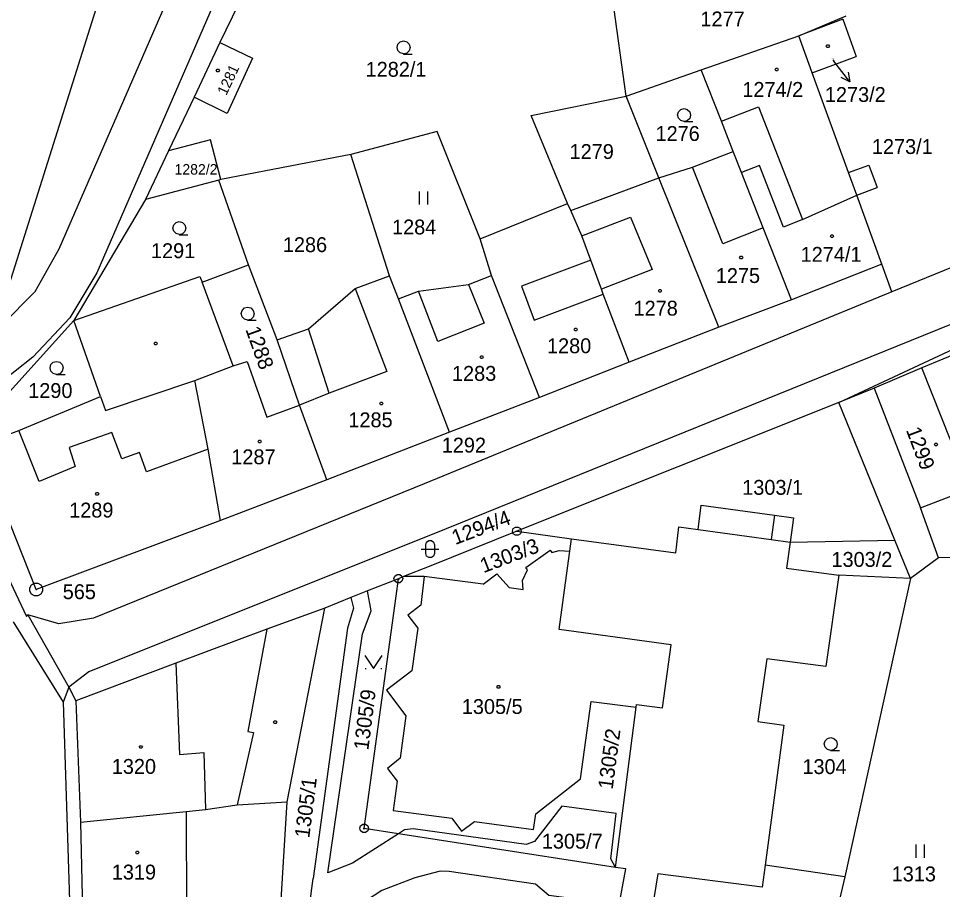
# Model space of a CAD drawing. Extents: x -609861 to -605046, y -1120287 to -1116307.
# Drawn here: x -607078 to -606972.4, y -1119008.8 to -1118909.2 of the extents above; entities that cross this region are included whole.
import ezdxf

# ---------------------------------------------------------------- set-up
doc = ezdxf.new("R2010")
doc.units = 0
for name, color, linetype in [('Vrstva 1', 7, 'Continuous'), ('Vrstva 2', 7, 'Continuous'), ('Vrstva 3', 7, 'Continuous'), ('Vrstva 4', 7, 'Continuous'), ('Vrstva 5', 7, 'Continuous'), ('Vrstva 7', 7, 'Continuous'), ('Vrstva 8', 7, 'Continuous')]:
    doc.layers.add(name, color=color, linetype=linetype)

msp = doc.modelspace()

# ---------------------------------------------------------------- linework, layer by layer
at = {"layer": 'Vrstva 1'}
for p, q in [((-607055.17, -1118863.8), (-607080.44, -1118943.85)), ((-607008.55, -1118918.08), (-607010.37, -1118904.89)), ((-607052.91, -1118907.67), (-607055.01, -1118911.98)), ((-606988.83, -1118911.2), (-606983.41, -1118908.9)), ((-606983.78, -1118909.29), (-606988.83, -1118911.2)), ((-606983.78, -1118909.29), (-606982.29, -1118913.58)), ((-606999.97, -1118915.09), (-606988.83, -1118911.2)), ((-606987.29, -1118915.43), (-606988.83, -1118911.2)), ((-607055.01, -1118911.98), (-607057.95, -1118918.2)), ((-607055.01, -1118911.98), (-607051.28, -1118913.76)), ((-607051.28, -1118913.76), (-607054.16, -1118920.08)), ((-606987.29, -1118915.43), (-606982.29, -1118913.58)), ((-607008.55, -1118918.08), (-606999.97, -1118915.09)), ((-606997.68, -1118920.96), (-606999.97, -1118915.09)), ((-606983.15, -1118926.83), (-606987.29, -1118915.43)), ((-607057.95, -1118918.2), (-607060.86, -1118924.36)), ((-607054.16, -1118920.08), (-607057.95, -1118918.2)), ((-607019.43, -1118920.32), (-607008.55, -1118918.08)), ((-607004.81, -1118927.43), (-607008.55, -1118918.08)), ((-606997.68, -1118920.96), (-606993.44, -1118919.3)), ((-606993.44, -1118919.3), (-606988.39, -1118932.2)), ((-607015.26, -1118930.36), (-607019.43, -1118920.32)), ((-606996.33, -1118924.41), (-606997.68, -1118920.96)), ((-607030.15, -1118922.15), (-607040.02, -1118924.77)), ((-607025.25, -1118934.43), (-607030.15, -1118922.15)), ((-607056.08, -1118923.09), (-607060.86, -1118924.36)), ((-607054.88, -1118927.64), (-607056.08, -1118923.09)), ((-607060.86, -1118924.36), (-607063.48, -1118929.92)), ((-607040.02, -1118924.77), (-607054.88, -1118927.64)), ((-607035.62, -1118938.63), (-607040.02, -1118924.77)), ((-607000.96, -1118926.22), (-606996.33, -1118924.41)), ((-606995.38, -1118926.83), (-606996.33, -1118924.41)), ((-606983.15, -1118926.83), (-606980.81, -1118925.97)), ((-606980.81, -1118925.97), (-606979.86, -1118928.56)), ((-607004.81, -1118927.43), (-607000.96, -1118926.22)), ((-606992.9, -1118933.16), (-606995.38, -1118926.83)), ((-607055.12, -1118927.7), (-607063.48, -1118929.92)), ((-607054.88, -1118927.64), (-607055.12, -1118927.7)), ((-607051.74, -1118937.38), (-607055.12, -1118927.7)), ((-607014.9, -1118931.18), (-607004.81, -1118927.43)), ((-606997.98, -1118944.51), (-607004.81, -1118927.43)), ((-606982.21, -1118929.42), (-606979.86, -1118928.56)), ((-607063.48, -1118929.92), (-607071.7, -1118943.74)), ((-607025.25, -1118934.43), (-607015.26, -1118930.36)), ((-607014.9, -1118931.18), (-607015.26, -1118930.36)), ((-606988.39, -1118932.2), (-606982.21, -1118929.42)), ((-606979.34, -1118937.31), (-606982.21, -1118929.42)), ((-607013.64, -1118934.05), (-607014.9, -1118931.18)), ((-606989.68, -1118941.38), (-606992.9, -1118933.16)), ((-607023.96, -1118938.6), (-607025.25, -1118934.43)), ((-607012.61, -1118936.85), (-607013.64, -1118934.05)), ((-606984.26, -1118953.13), (-606943.08, -1118933.89)), ((-607057.03, -1118939.37), (-607051.74, -1118937.38)), ((-607048.46, -1118945.96), (-607051.74, -1118937.38)), ((-607011.39, -1118940.18), (-607012.61, -1118936.85)), ((-606979.34, -1118937.31), (-606989.68, -1118941.38)), ((-606978.19, -1118940.48), (-606979.34, -1118937.31)), ((-606971.19, -1118937.61), (-606978.19, -1118940.48)), ((-607071.7, -1118943.74), (-607057.27, -1118938.73)), ((-607057.27, -1118938.73), (-607057.03, -1118939.37)), ((-607039.54, -1118940.08), (-607035.62, -1118938.63)), ((-607034.56, -1118941.26), (-607035.62, -1118938.63)), ((-606957.29, -1118938.45), (-607029.15, -1118967.57)), ((-607026.57, -1118939.65), (-607023.96, -1118938.6)), ((-607018.48, -1118952.56), (-607023.96, -1118938.6)), ((-607053.49, -1118948.93), (-607057.03, -1118939.37)), ((-607032.28, -1118940.39), (-607026.57, -1118939.65)), ((-607044.88, -1118944.71), (-607039.54, -1118940.08)), ((-607034.56, -1118941.26), (-607032.28, -1118940.39)), ((-606978.19, -1118940.48), (-607031.65, -1118962.44)), ((-607011.18, -1118940.72), (-607011.39, -1118940.18)), ((-607008.2, -1118948.53), (-607011.18, -1118940.72)), ((-607028.76, -1118956.53), (-607034.56, -1118941.26)), ((-606989.68, -1118941.38), (-606997.98, -1118944.51)), ((-607071.7, -1118943.74), (-607083.08, -1118956.4)), ((-607068.65, -1118952.43), (-607071.7, -1118943.74)), ((-607048.46, -1118945.96), (-607044.88, -1118944.71)), ((-606997.98, -1118944.51), (-607008.2, -1118948.53)), ((-606963.34, -1118944.45), (-606974.78, -1118949.18)), ((-607045.89, -1118953.43), (-607048.46, -1118945.96)), ((-607057.84, -1118950.6), (-607053.49, -1118948.93)), ((-607053.49, -1118948.93), (-607051.89, -1118948.45)), ((-607051.89, -1118948.45), (-607049.63, -1118954.79)), ((-607008.2, -1118948.53), (-607018.48, -1118952.56)), ((-606974.78, -1118949.18), (-606980.23, -1118951.48)), ((-606971.44, -1118957.52), (-606974.78, -1118949.18)), ((-607056.32, -1118958.45), (-607057.84, -1118950.6)), ((-606980.23, -1118951.48), (-606984.26, -1118953.13)), ((-607077.97, -1118956.32), (-607068.65, -1118952.43)), ((-607018.48, -1118952.56), (-607028.76, -1118956.53)), ((-607049.63, -1118954.79), (-607045.89, -1118953.43)), ((-607042.78, -1118961.96), (-607045.89, -1118953.43)), ((-606984.26, -1118953.13), (-607021.05, -1118967.85)), ((-606977.86, -1118968.88), (-606984.26, -1118953.13)), ((-607082.54, -1118958.04), (-607077.97, -1118956.32)), ((-607028.76, -1118956.53), (-607042.78, -1118961.96)), ((-607075.98, -1118974.5), (-607082.54, -1118958.04)), ((-607054.94, -1118966.6), (-607056.32, -1118958.45)), ((-607085.68, -1118959.4), (-607077.1, -1118977.58)), ((-607042.78, -1118961.96), (-607054.94, -1118966.6)), ((-607031.65, -1118962.44), (-607069.43, -1118977.79)), ((-606974.94, -1118965.16), (-606969.24, -1118962.96)), ((-607000.35, -1118967.66), (-606999.97, -1118964.88)), ((-606999.97, -1118964.88), (-606991.62, -1118966.01)), ((-606972.88, -1118970.9), (-606974.94, -1118965.16)), ((-606991.62, -1118966.01), (-606989.44, -1118966.31)), ((-607054.94, -1118966.6), (-607075.98, -1118974.5)), ((-606989.44, -1118966.31), (-606989.82, -1118969.08)), ((-607029.15, -1118967.57), (-607069.98, -1118983.94)), ((-607021.05, -1118967.85), (-607031.09, -1118971.87)), ((-607021.05, -1118967.85), (-607014.79, -1118968.7)), ((-607002.9, -1118970.31), (-607002.53, -1118967.36)), ((-607002.53, -1118967.36), (-607000.35, -1118967.66)), ((-607014.99, -1118970.14), (-607014.79, -1118968.7)), ((-607014.79, -1118968.7), (-607002.9, -1118970.31)), ((-606989.82, -1118969.08), (-606990.22, -1118972.06)), ((-606989.82, -1118969.08), (-606977.86, -1118968.88)), ((-606976.08, -1118973.25), (-606977.86, -1118968.88)), ((-607015.36, -1118972.89), (-607014.99, -1118970.14)), ((-606972.88, -1118970.9), (-606976.08, -1118973.25)), ((-606967.44, -1118970.83), (-606972.88, -1118970.9)), ((-607031.09, -1118971.87), (-607033.99, -1118973.03)), ((-606990.22, -1118972.06), (-606984.24, -1118972.87)), ((-607034.59, -1118973.27), (-607038.11, -1118974.68)), ((-607034.86, -1118975.27), (-607034.59, -1118973.27)), ((-607033.99, -1118973.03), (-607034.59, -1118973.27)), ((-607031.63, -1118973.02), (-607033.99, -1118973.03)), ((-607024.89, -1118973.9), (-607031.63, -1118973.02)), ((-607016.21, -1118979.07), (-607015.36, -1118972.89)), ((-606984.24, -1118972.87), (-606985.75, -1118983.31)), ((-606976.08, -1118973.25), (-606984.24, -1118972.87)), ((-606976.08, -1118973.25), (-606983.57, -1119007.35)), ((-607038.11, -1118974.68), (-607040.01, -1118975.44)), ((-607040.01, -1118975.44), (-607042.98, -1118976.63)), ((-607042.98, -1118976.63), (-607049.64, -1118979.03)), ((-607047.31, -1118998.77), (-607042.98, -1118976.63)), ((-607077.1, -1118977.58), (-607076.95, -1118977.41)), ((-607073.39, -1118978.45), (-607076.95, -1118977.41)), ((-607076.95, -1118977.41), (-607072.27, -1118985.67)), ((-607069.43, -1118977.79), (-607073.39, -1118978.45)), ((-607049.64, -1118979.03), (-607060.04, -1118982.95)), ((-607003.4, -1118980.85), (-607016.21, -1118979.07)), ((-607004.4, -1118988.03), (-607003.4, -1118980.85)), ((-607060.04, -1118982.95), (-607071.47, -1118987.22)), ((-606992.49, -1118982.45), (-606993.51, -1118989.62)), ((-606985.75, -1118983.31), (-606992.49, -1118982.45)), ((-607069.98, -1118983.94), (-607072.27, -1118985.67)), ((-607072.27, -1118985.67), (-607071.47, -1118987.22)), ((-607071.47, -1118987.22), (-607070.94, -1119001.1)), ((-607009.77, -1119006.29), (-607007.41, -1118987.98)), ((-607007.41, -1118987.98), (-607007.37, -1118987.65)), ((-607007.37, -1118987.65), (-607004.4, -1118988.03)), ((-606993.51, -1118989.62), (-606990.55, -1118990.02)), ((-606990.55, -1118990.02), (-606992.69, -1119006.04)), ((-607053.03, -1118999.13), (-607047.31, -1118998.77)), ((-607048.14, -1119012.3), (-607047.31, -1118998.77)), ((-607070.94, -1119001.1), (-607058.84, -1118999.88)), ((-607058.84, -1118999.88), (-607056.65, -1118999.66)), ((-607056.65, -1118999.66), (-607053.03, -1118999.13)), ((-607070.94, -1119001.1), (-607070.7, -1119011.67)), ((-607009.77, -1119006.29), (-607034.58, -1119002.43)), ((-607008.58, -1119006.44), (-607009.77, -1119006.29)), ((-606992.69, -1119006.04), (-606993.03, -1119008.55)), ((-606983.57, -1119007.35), (-606992.69, -1119006.04)), ((-607009.35, -1119010.57), (-607008.58, -1119006.44)), ((-607004.95, -1119007.02), (-607005.92, -1119012.97)), ((-606993.03, -1119008.55), (-607004.95, -1119007.02)), ((-606983.57, -1119007.35), (-606990.53, -1119037.12))]:
    msp.add_line(p, q, dxfattribs=at)
for points in [[(-607024.89, -1118973.9), (-607023.34, -1118972.72), (-607021.92, -1118974.29), (-607020.33, -1118974.5), (-607020.39, -1118973.48), (-607019.82, -1118972.26), (-607020.02, -1118971.98), (-607017.26, -1118970), (-607017.06, -1118970.28), (-607016.2, -1118970.05), (-607014.99, -1118970.14)], [(-607031.63, -1118973.02), (-607032.03, -1118976.3), (-607033.5, -1118977.45), (-607032.38, -1118978.92)], [(-607034.58, -1119002.43), (-607039.84, -1119005.79), (-607042.67, -1119006.92), (-607038.71, -1118979.58), (-607037.72, -1118976.94), (-607038.11, -1118974.68)], [(-607040.01, -1118975.44), (-607039.74, -1118976.63), (-607040.39, -1118978.92), (-607044.34, -1119007.56)], [(-607034.58, -1119002.43), (-607038.5, -1119001.82), (-607034.86, -1118975.27)], [(-607032.38, -1118978.92), (-607033.04, -1118983.79), (-607035.96, -1118986.01), (-607033.73, -1118988.95), (-607034.38, -1118993.81), (-607035.85, -1118994.97), (-607034.73, -1118996.44), (-607035.17, -1118999.76), (-607028.5, -1119000.67), (-607027.37, -1119002.15), (-607025.88, -1119001.03), (-607019.16, -1119001.95), (-607018.88, -1119000.15), (-607013.77, -1118996.15), (-607012.56, -1118987.31), (-607007.41, -1118987.98)], [(-607009.77, -1119006.29), (-607010.31, -1119005.29), (-607009.72, -1119000.12), (-607015.92, -1118999.29), (-607019.05, -1119003.31), (-607019.98, -1119003.68), (-607032.91, -1119001.86), (-607033.89, -1119001.99), (-607034.58, -1119002.43)], [(-607009.35, -1119010.57), (-607017.38, -1119009.5), (-607018.91, -1119008.19), (-607028.79, -1119006.75), (-607029.81, -1119006.72), (-607032.71, -1119007.49), (-607036.47, -1119008.91), (-607038.35, -1119010.15), (-607040.57, -1119013.26)], [(-607053.69, -1119062.42), (-607052.53, -1119060.9), (-607051.78, -1119059.17), (-607051.23, -1119057.18), (-607050.67, -1119055.27), (-607050, -1119050.4), (-607044.34, -1119007.56)]]:
    msp.add_lwpolyline(points, dxfattribs=at)
at = {"layer": 'Vrstva 3'}
for p, q in [((-607032.21, -1118928.99), (-607032.21, -1118930.49)), ((-607031.21, -1118930.49), (-607031.21, -1118928.99)), ((-607038.38, -1118983.55), (-607038.28, -1118983.55)), ((-607036.58, -1118983.55), (-607036.48, -1118983.55)), ((-606975.47, -1119003.68), (-606975.47, -1119005.18)), ((-606974.47, -1119005.18), (-606974.47, -1119003.68))]:
    msp.add_line(p, q, dxfattribs=at)
for points in [[(-607033.99, -1118913.26), (-607034.37, -1118913.16), (-607034.64, -1118912.89), (-607034.74, -1118912.52), (-607034.64, -1118912.15), (-607034.37, -1118911.88), (-607034, -1118911.78), (-607033.63, -1118911.88), (-607033.36, -1118912.15), (-607033.26, -1118912.53), (-607033.36, -1118912.91), (-607033.63, -1118913.18), (-607034.01, -1118913.28), (-607033.01, -1118913.28)], [(-607001.93, -1118920.99), (-607002.31, -1118920.89), (-607002.58, -1118920.62), (-607002.68, -1118920.25), (-607002.58, -1118919.88), (-607002.31, -1118919.61), (-607001.94, -1118919.51), (-607001.57, -1118919.61), (-607001.3, -1118919.88), (-607001.2, -1118920.26), (-607001.3, -1118920.64), (-607001.57, -1118920.91), (-607001.95, -1118921.01), (-607000.95, -1118921.01)], [(-607059.62, -1118933.92), (-607060, -1118933.82), (-607060.27, -1118933.55), (-607060.37, -1118933.18), (-607060.27, -1118932.81), (-607060, -1118932.54), (-607059.63, -1118932.44), (-607059.26, -1118932.54), (-607058.99, -1118932.81), (-607058.89, -1118933.19), (-607058.99, -1118933.57), (-607059.26, -1118933.84), (-607059.64, -1118933.94), (-607058.64, -1118933.94)], [(-607051.81, -1118943.7), (-607052.19, -1118943.6), (-607052.46, -1118943.33), (-607052.56, -1118942.96), (-607052.46, -1118942.59), (-607052.19, -1118942.32), (-607051.82, -1118942.22), (-607051.45, -1118942.32), (-607051.18, -1118942.59), (-607051.08, -1118942.97), (-607051.18, -1118943.35), (-607051.45, -1118943.62), (-607051.83, -1118943.72), (-607050.83, -1118943.72)], [(-607073.65, -1118949.91), (-607074.03, -1118949.81), (-607074.3, -1118949.54), (-607074.4, -1118949.17), (-607074.3, -1118948.8), (-607074.03, -1118948.53), (-607073.66, -1118948.43), (-607073.29, -1118948.53), (-607073.02, -1118948.8), (-607072.92, -1118949.18), (-607073.02, -1118949.56), (-607073.29, -1118949.83), (-607073.67, -1118949.93), (-607072.67, -1118949.93)], [(-607031.97, -1118969.89), (-607030.7, -1118969.89), (-607029.97, -1118969.89)], [(-607038.43, -1118982.05), (-607037.43, -1118983.55), (-607036.43, -1118982.05)], [(-606985.17, -1118992.91), (-606985.55, -1118992.81), (-606985.82, -1118992.54), (-606985.92, -1118992.17), (-606985.82, -1118991.8), (-606985.55, -1118991.53), (-606985.18, -1118991.43), (-606984.81, -1118991.53), (-606984.54, -1118991.8), (-606984.44, -1118992.18), (-606984.54, -1118992.56), (-606984.81, -1118992.83), (-606985.19, -1118992.93), (-606984.19, -1118992.93)]]:
    msp.add_lwpolyline(points, dxfattribs=at)
msp.add_lwpolyline([(-607031.47, -1118969.39), (-607031.37, -1118969.1), (-607031.12, -1118968.92), (-607030.81, -1118968.92), (-607030.56, -1118969.1), (-607030.46, -1118969.39), (-607030.46, -1118970.39), (-607030.56, -1118970.68), (-607030.81, -1118970.86), (-607031.12, -1118970.86), (-607031.37, -1118970.68), (-607031.47, -1118970.39)], close=True, dxfattribs=at)
at = {"layer": 'Vrstva 4'}
for p, q in [((-607073.35, -1118935.57), (-607042.09, -1118863.62)), ((-607037.47, -1118865.59), (-607069.07, -1118938.29)), ((-606993.33, -1118926.02), (-606995.38, -1118926.83)), ((-606990.58, -1118933.06), (-606993.33, -1118926.02)), ((-606997.53, -1118934.97), (-607000.96, -1118926.22)), ((-606982.21, -1118929.42), (-606983.15, -1118926.83)), ((-607013.64, -1118934.05), (-607008.08, -1118931.93)), ((-607008.08, -1118931.93), (-607005.59, -1118937.92)), ((-606988.39, -1118932.2), (-606990.58, -1118933.06)), ((-606992.9, -1118933.16), (-606997.53, -1118934.97)), ((-607076.09, -1118940.42), (-607073.35, -1118935.57)), ((-607012.61, -1118936.85), (-607020.54, -1118939.82)), ((-607069.07, -1118938.29), (-607072.14, -1118943.46)), ((-607005.59, -1118937.92), (-607011.39, -1118940.18)), ((-607026.57, -1118939.65), (-607024.79, -1118944.07)), ((-607020.54, -1118939.82), (-607019.07, -1118943.7)), ((-607079.9, -1118944.3), (-607076.09, -1118940.42)), ((-607039.54, -1118940.08), (-607035.93, -1118949.58)), ((-607030.08, -1118946.16), (-607032.28, -1118940.39)), ((-607019.07, -1118943.7), (-607011.18, -1118940.72)), ((-607072.14, -1118943.46), (-607076.36, -1118947.95)), ((-607024.79, -1118944.07), (-607030.08, -1118946.16)), ((-607042.51, -1118952.07), (-607044.88, -1118944.71)), ((-607076.36, -1118947.95), (-607083.99, -1118953.96)), ((-607035.93, -1118949.58), (-607042.51, -1118952.07)), ((-607068.08, -1118954.03), (-607057.84, -1118950.6)), ((-606980.23, -1118951.48), (-606974.94, -1118965.16)), ((-607068.65, -1118952.43), (-607068.08, -1118954.03)), ((-607042.51, -1118952.07), (-607045.89, -1118953.43)), ((-607075.63, -1118962.16), (-607077.97, -1118956.32)), ((-607067.34, -1118956.56), (-607072.2, -1118958.29)), ((-607066.21, -1118959.55), (-607067.34, -1118956.56)), ((-607072.2, -1118958.29), (-607071.52, -1118960.45)), ((-607064.17, -1118958.85), (-607066.21, -1118959.55)), ((-607063.38, -1118961.06), (-607064.17, -1118958.85)), ((-607056.32, -1118958.45), (-607063.38, -1118961.06)), ((-607071.52, -1118960.45), (-607075.63, -1118962.16)), ((-606991.62, -1118966.01), (-606992, -1118968.79)), ((-607000.35, -1118967.66), (-606992, -1118968.79)), ((-606992, -1118968.79), (-606989.82, -1118969.08)), ((-607078.63, -1118978.19), (-607072.92, -1118987.41)), ((-607049.64, -1118979.03), (-607051.81, -1118990.73)), ((-607060.04, -1118982.95), (-607059.62, -1118993.38)), ((-607072.27, -1118985.67), (-607072.92, -1118987.41)), ((-607072.92, -1118987.41), (-607071.96, -1119016.11)), ((-607051.14, -1118990.85), (-607053.03, -1118999.13)), ((-607051.81, -1118990.73), (-607051.14, -1118990.85)), ((-607059.62, -1118993.38), (-607056.81, -1118993.15)), ((-607056.81, -1118993.15), (-607056.65, -1118999.66)), ((-607058.84, -1118999.88), (-607058.8, -1119011.96))]:
    msp.add_line(p, q, dxfattribs=at)
at = {"layer": 'Vrstva 5'}
for points in [[(-606985.43, -1118912.24), (-606985.34, -1118912.39), (-606985.43, -1118912.54), (-606985.61, -1118912.54), (-606985.7, -1118912.39), (-606985.61, -1118912.24)], [(-607055.14, -1118915.02), (-607055.05, -1118915.17), (-607055.14, -1118915.32), (-607055.32, -1118915.32), (-607055.41, -1118915.17), (-607055.32, -1118915.02)], [(-606991.27, -1118914.91), (-606991.18, -1118915.06), (-606991.27, -1118915.21), (-606991.45, -1118915.21), (-606991.54, -1118915.06), (-606991.45, -1118914.91)], [(-606984.94, -1118933.96), (-606984.85, -1118934.11), (-606984.94, -1118934.26), (-606985.12, -1118934.26), (-606985.21, -1118934.11), (-606985.12, -1118933.96)], [(-606995.32, -1118936.38), (-606995.23, -1118936.53), (-606995.32, -1118936.68), (-606995.5, -1118936.68), (-606995.59, -1118936.53), (-606995.5, -1118936.38)], [(-607004.6, -1118940.22), (-607004.51, -1118940.37), (-607004.6, -1118940.52), (-607004.78, -1118940.52), (-607004.87, -1118940.37), (-607004.78, -1118940.22)], [(-607014.25, -1118944.63), (-607014.16, -1118944.78), (-607014.25, -1118944.93), (-607014.43, -1118944.93), (-607014.52, -1118944.78), (-607014.43, -1118944.63)], [(-607062.24, -1118946.23), (-607062.15, -1118946.38), (-607062.24, -1118946.53), (-607062.42, -1118946.53), (-607062.51, -1118946.38), (-607062.42, -1118946.23)], [(-607024.99, -1118947.79), (-607024.9, -1118947.94), (-607024.99, -1118948.09), (-607025.17, -1118948.09), (-607025.26, -1118947.94), (-607025.17, -1118947.79)], [(-607036.46, -1118953.1), (-607036.37, -1118953.25), (-607036.46, -1118953.4), (-607036.64, -1118953.4), (-607036.73, -1118953.25), (-607036.64, -1118953.1)], [(-607050.35, -1118957.44), (-607050.26, -1118957.59), (-607050.35, -1118957.74), (-607050.53, -1118957.74), (-607050.62, -1118957.59), (-607050.53, -1118957.44)], [(-606973.05, -1118957.77), (-606972.96, -1118957.92), (-606973.05, -1118958.07), (-606973.23, -1118958.07), (-606973.32, -1118957.92), (-606973.23, -1118957.77)], [(-607068.92, -1118963.41), (-607068.83, -1118963.56), (-607068.92, -1118963.71), (-607069.1, -1118963.71), (-607069.19, -1118963.56), (-607069.1, -1118963.41)], [(-607023.06, -1118985.48), (-607022.97, -1118985.63), (-607023.06, -1118985.78), (-607023.24, -1118985.78), (-607023.33, -1118985.63), (-607023.24, -1118985.48)], [(-607048.59, -1118989.52), (-607048.5, -1118989.67), (-607048.59, -1118989.82), (-607048.77, -1118989.82), (-607048.86, -1118989.67), (-607048.77, -1118989.52)], [(-607063.94, -1118992.37), (-607063.85, -1118992.52), (-607063.94, -1118992.67), (-607064.12, -1118992.67), (-607064.21, -1118992.52), (-607064.12, -1118992.37)], [(-607064.33, -1119004.44), (-607064.24, -1119004.59), (-607064.33, -1119004.74), (-607064.51, -1119004.74), (-607064.6, -1119004.59), (-607064.51, -1119004.44)]]:
    msp.add_lwpolyline(points, close=True, dxfattribs=at)
at = {"layer": 'Vrstva 7'}
for p in [(-606984.93, -1118913.93), (-606982.994, -1118916.47)]:
    msp.add_line(p, (-606984.82, -1118914.09), dxfattribs=at)
msp.add_lwpolyline([(-606983.206, -1118915.372), (-606982.994, -1118916.47), (-606983.999, -1118915.981)], dxfattribs=at)
at = {"layer": 'Vrstva 8'}
for p, q in [((-607021.17, -1118967.85), (-607020.93, -1118967.85)), ((-607034.71, -1118973.27), (-607034.47, -1118973.27)), ((-607076.03, -1118974.5), (-607075.93, -1118974.5)), ((-607038.62, -1119001.82), (-607038.38, -1119001.82))]:
    msp.add_line(p, q, dxfattribs=at)
for points in [[(-607020.9, -1118967.37), (-607020.65, -1118967.55), (-607020.55, -1118967.84), (-607020.65, -1118968.13), (-607020.9, -1118968.31), (-607021.21, -1118968.31), (-607021.46, -1118968.13), (-607021.56, -1118967.84), (-607021.46, -1118967.55), (-607021.21, -1118967.37)], [(-607034.44, -1118972.79), (-607034.19, -1118972.97), (-607034.09, -1118973.26), (-607034.19, -1118973.55), (-607034.44, -1118973.73), (-607034.75, -1118973.73), (-607035, -1118973.55), (-607035.1, -1118973.26), (-607035, -1118972.97), (-607034.75, -1118972.79)], [(-607075.79, -1118973.78), (-607075.45, -1118973.97), (-607075.26, -1118974.31), (-607075.26, -1118974.7), (-607075.45, -1118975.04), (-607075.79, -1118975.23), (-607076.18, -1118975.23), (-607076.52, -1118975.04), (-607076.71, -1118974.7), (-607076.71, -1118974.31), (-607076.52, -1118973.97), (-607076.18, -1118973.78)], [(-607038.35, -1119001.34), (-607038.1, -1119001.52), (-607038, -1119001.81), (-607038.1, -1119002.1), (-607038.35, -1119002.28), (-607038.66, -1119002.28), (-607038.91, -1119002.1), (-607039.01, -1119001.81), (-607038.91, -1119001.52), (-607038.66, -1119001.34)]]:
    msp.add_lwpolyline(points, close=True, dxfattribs=at)

# ---------------------------------------------------------------- texts
at = {"layer": 'Vrstva 2'}
for s, height, p in [('1277', 1.7, (-607000.077, -1118910.12)), ('1282/1', 1.7, (-607038.337, -1118915.88)), ('1273/2', 0.1, (-606985.163, -1118913.93)), ('1274/2', 1.7, (-606995.282, -1118918.18)), ('1276', 1.7, (-607005.207, -1118923.22)), ('1273/1', 1.7, (-606980.477, -1118924.71)), ('1279', 1.7, (-607015.027, -1118925.28)), ('1282/2', 1.2, (-607060.173, -1118927.07)), ('1284', 1.7, (-607035.317, -1118933.91)), ('1286', 1.7, (-607047.797, -1118935.93)), ('1291', 1.7, (-607062.867, -1118936.62)), ('1274/1', 1.7, (-606988.62, -1118937.04)), ('1275', 1.7, (-606998.317, -1118939.46)), ('1278', 1.7, (-607007.717, -1118943.19)), ('1280', 1.7, (-607017.607, -1118947.49)), ('1283', 1.7, (-607028.467, -1118950.65)), ('1290', 1.7, (-607076.897, -1118952.61)), ('1285', 1.7, (-607040.307, -1118955.96)), ('1292', 1.7, (-607029.637, -1118958.85)), ('1287', 1.7, (-607053.687, -1118960.19)), ('1303/1', 1.7, (-606995.297, -1118963.68)), ('1289', 1.7, (-607072.217, -1118966.28)), ('1303/2', 1.7, (-606985.097, -1118971.92)), ('1305/5', 1.7, (-607027.342, -1118988.74)), ('1320', 1.7, (-607067.347, -1118995.59)), ('1304', 1.7, (-606988.417, -1118995.61)), ('1305/7', 1.7, (-607018.195, -1119004.14)), ('1319', 1.7, (-607067.347, -1119007.67)), ('1313', 1.7, (-606978.217, -1119007.88))]:
    msp.add_text(s, height=height, dxfattribs=at).set_placement(p)
for s, height, rotation, p in [('1281', 1.2, 64.80153, (-607054.262, -1118918.089)), ('1288', 1.7, 289.80205, (-607052.097, -1118944.759)), ('1299', 1.7, 290.71879, (-606976.601, -1118956.277)), ('1294/4', 1.7, 20.68378, (-607028.103, -1118969.431)), ('1303/3', 1.7, 20.79837, (-607024.863, -1118972.651)), ('1305/9', 1.7, 82.8497, (-607038.03, -1118992.944)), ('1305/2', 1.7, 82.44863, (-607010.108, -1118997.431)), ('1305/1', 1.7, 82.73511, (-607044.78, -1119002.99))]:
    msp.add_text(s, height=height, rotation=rotation, dxfattribs=at).set_placement(p)
at = {"layer": 'Vrstva 7'}
msp.add_text('1273/2', height=1.7, dxfattribs=at).set_placement((-606985.849, -1118918.76))
at = {"layer": 'Vrstva 8'}
msp.add_text('565', height=1.7, dxfattribs=at).set_placement((-607072.953, -1118975.61))

doc.saveas('drawing.dxf')
